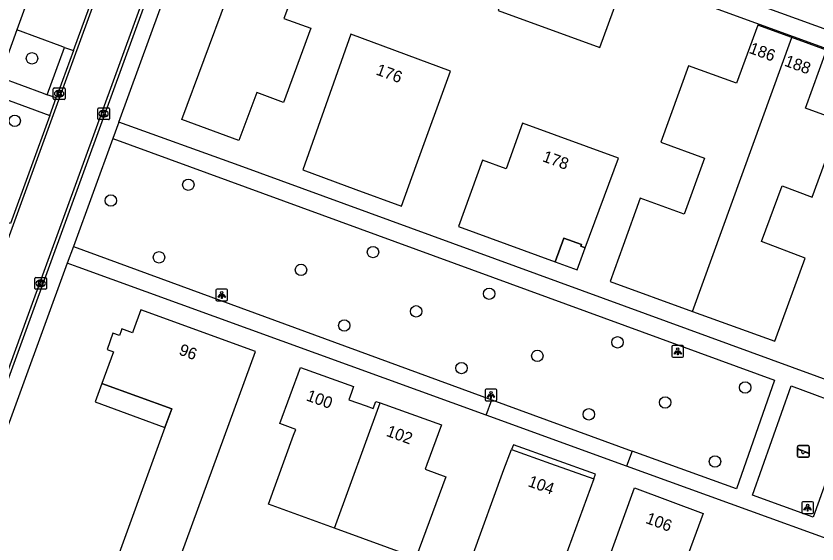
# Model space of a CAD drawing. Extents: x 155275 to 156263, y 382654 to 383635.
# Drawn here: x 155883.5 to 155952.1, y 382911.2 to 382956.4 of the extents above; entities that cross this region are included whole.
import ezdxf

# ---------------------------------------------------------------- set-up
doc = ezdxf.new("R2010")
doc.units = 0
for name, color, linetype in [('IMGEO_Boom', 7, 'Continuous'), ('IMGEO_Kolk', 7, 'Continuous'), ('IMGEO_Lichtpunt', 7, 'Continuous'), ('IMGEO_Pand', 7, 'Continuous'), ('IMGEO_Pand_nummerreeks', 7, 'Continuous'), ('IMGEO_Pand_overbouw', 7, 'Continuous'), ('IMGEO_Parkeervlak_open', 7, 'Continuous'), ('IMGEO_Rijbaan_lokaal_gesloten', 7, 'Continuous'), ('IMGEO_Rijbaan_lokaal_open', 7, 'Continuous'), ('IMGEO_Speelvoorziening', 7, 'Continuous'), ('IMGEO_Voetpad_onverhard', 7, 'Continuous'), ('IMGEO_Voetpad_open', 7, 'Continuous')]:
    doc.layers.add(name, color=color, linetype=linetype)

msp = doc.modelspace()

# ---------------------------------------------------------------- linework, layer by layer
at = {"layer": 'IMGEO_Boom'}
for centre in [(155884.832, 382952.795), (155883.355, 382947.435), (155898.224, 382941.96), (155891.586, 382940.603), (155914.044, 382936.189), (155895.713, 382935.738), (155907.876, 382934.658), (155923.987, 382932.616), (155917.742, 382931.104), (155911.58, 382929.892), (155934.989, 382928.451), (155928.119, 382927.287), (155921.621, 382926.245), (155945.917, 382924.576), (155939.064, 382923.298), (155932.529, 382922.275), (155943.332, 382918.234)]:
    msp.add_circle(centre, 0.489, dxfattribs=at)
at = {"layer": 'IMGEO_Kolk'}
for p, q in [((155886.661, 382949.339), (155886.661, 382950.191)), ((155886.736, 382950.265), (155887.588, 382950.265)), ((155887.149, 382950.045), (155887.174, 382950.045)), ((155887.662, 382950.191), (155887.662, 382949.339)), ((155887.588, 382949.265), (155886.736, 382949.265)), ((155887.172, 382949.485), (155887.147, 382949.485)), ((155890.469, 382947.618), (155890.469, 382948.47)), ((155890.544, 382948.544), (155891.396, 382948.544)), ((155890.957, 382948.324), (155890.982, 382948.324)), ((155891.47, 382948.47), (155891.47, 382947.618)), ((155890.98, 382947.764), (155890.955, 382947.764)), ((155891.396, 382947.544), (155890.544, 382947.544)), ((155885.076, 382933.077), (155885.076, 382933.929)), ((155885.151, 382934.003), (155886.003, 382934.003)), ((155886.077, 382933.929), (155886.077, 382933.077)), ((155885.587, 382933.223), (155885.562, 382933.223)), ((155885.564, 382933.783), (155885.589, 382933.783)), ((155886.003, 382933.003), (155885.151, 382933.003))]:
    msp.add_line(p, q, dxfattribs=at)
for points in [[(155886.661, 382949.339), (155886.661, 382950.191)], [(155886.736, 382950.265), (155887.588, 382950.265)], [(155886.982, 382949.965), (155887.105, 382949.965), (155887.105, 382949.814), (155887.235, 382949.965), (155887.399, 382949.965), (155887.253, 382949.814), (155887.406, 382949.565), (155887.254, 382949.565), (155887.169, 382949.729), (155887.105, 382949.662), (155887.105, 382949.565), (155886.982, 382949.565), (155886.982, 382949.965)], [(155887.662, 382950.191), (155887.662, 382949.339)], [(155887.588, 382949.265), (155886.736, 382949.265)], [(155890.469, 382947.618), (155890.469, 382948.47)], [(155890.544, 382948.544), (155891.396, 382948.544)], [(155891.47, 382948.47), (155891.47, 382947.618)], [(155890.79, 382948.244), (155890.913, 382948.244), (155890.913, 382948.093), (155891.043, 382948.244), (155891.207, 382948.244), (155891.061, 382948.093), (155891.214, 382947.844), (155891.062, 382947.844), (155890.977, 382948.008), (155890.913, 382947.941), (155890.913, 382947.844), (155890.79, 382947.844), (155890.79, 382948.244)], [(155891.396, 382947.544), (155890.544, 382947.544)], [(155885.076, 382933.077), (155885.076, 382933.929)], [(155885.151, 382934.003), (155886.003, 382934.003)], [(155886.077, 382933.929), (155886.077, 382933.077)], [(155885.397, 382933.703), (155885.52, 382933.703), (155885.52, 382933.552), (155885.65, 382933.703), (155885.814, 382933.703), (155885.668, 382933.552), (155885.821, 382933.303), (155885.669, 382933.303), (155885.584, 382933.467), (155885.52, 382933.4), (155885.52, 382933.303), (155885.397, 382933.303), (155885.397, 382933.703)], [(155886.003, 382933.003), (155885.151, 382933.003)]]:
    msp.add_lwpolyline(points, dxfattribs=at)
for centre, start, end in [((155886.738, 382950.189), 91.55205, 178.44795), ((155886.738, 382950.189), 91.55205, 178.44795), ((155887.586, 382950.189), 1.55205, 88.44795), ((155887.586, 382950.189), 1.55205, 88.44795), ((155886.738, 382949.341), 181.55205, 268.44795), ((155886.738, 382949.341), 181.55205, 268.44795), ((155887.586, 382949.341), 271.55205, 358.44795), ((155887.586, 382949.341), 271.55205, 358.44795), ((155890.546, 382948.468), 91.55205, 178.44795), ((155890.546, 382948.468), 91.55205, 178.44795), ((155891.394, 382948.468), 1.55205, 88.44795), ((155891.394, 382948.468), 1.55205, 88.44795), ((155890.546, 382947.62), 181.55205, 268.44795), ((155890.546, 382947.62), 181.55205, 268.44795), ((155891.394, 382947.62), 271.55205, 358.44795), ((155891.394, 382947.62), 271.55205, 358.44795), ((155885.153, 382933.927), 91.55205, 178.44795), ((155885.153, 382933.927), 91.55205, 178.44795), ((155886.001, 382933.927), 1.55205, 88.44795), ((155886.001, 382933.927), 1.55205, 88.44795), ((155885.153, 382933.079), 181.55205, 268.44795), ((155885.153, 382933.079), 181.55205, 268.44795), ((155886.001, 382933.079), 271.55205, 358.44795), ((155886.001, 382933.079), 271.55205, 358.44795)]:
    msp.add_arc(centre, 0.0765, start, end, dxfattribs=at)
for centre, major_axis, ratio, start_param, end_param in [((155887.148, 382949.765), (-0.387, 0.002), 0.722429, 4.712389, 7.853982), ((155887.173, 382949.765), (-0.39, 0.002), 0.717154, 1.570796, 4.712389), ((155890.956, 382948.044), (-0.387, 0.002), 0.722429, 4.712389, 7.853982), ((155890.981, 382948.044), (-0.39, 0.002), 0.717154, 1.570796, 4.712389), ((155885.563, 382933.503), (-0.387, 0.002), 0.722429, 4.712389, 7.853982), ((155885.588, 382933.503), (-0.39, 0.002), 0.717154, 1.570796, 4.712389)]:
    msp.add_ellipse(centre, major_axis=major_axis, ratio=ratio, start_param=start_param, end_param=end_param, dxfattribs=at)
at = {"layer": 'IMGEO_Lichtpunt'}
for p, q in [((155900.587, 382932.922), (155900.587, 382932.115)), ((155900.587, 382932.922), (155900.587, 382932.115)), ((155901.489, 382933.017), (155900.681, 382933.017)), ((155901.489, 382933.017), (155900.681, 382933.017)), ((155901.583, 382932.115), (155901.583, 382932.922)), ((155901.583, 382932.115), (155901.583, 382932.922)), ((155900.681, 382932.021), (155901.489, 382932.021)), ((155900.681, 382932.021), (155901.489, 382932.021)), ((155939.647, 382928.07), (155939.647, 382927.263)), ((155939.647, 382928.07), (155939.647, 382927.263)), ((155940.549, 382928.165), (155939.741, 382928.165)), ((155940.549, 382928.165), (155939.741, 382928.165)), ((155940.643, 382927.263), (155940.643, 382928.07)), ((155940.643, 382927.263), (155940.643, 382928.07)), ((155939.741, 382927.169), (155940.549, 382927.169)), ((155939.741, 382927.169), (155940.549, 382927.169)), ((155923.651, 382924.342), (155923.651, 382923.535)), ((155923.651, 382924.342), (155923.651, 382923.535)), ((155924.553, 382924.437), (155923.745, 382924.437)), ((155924.553, 382924.437), (155923.745, 382924.437)), ((155924.647, 382923.535), (155924.647, 382924.342)), ((155924.647, 382923.535), (155924.647, 382924.342)), ((155923.745, 382923.441), (155924.553, 382923.441)), ((155923.745, 382923.441), (155924.553, 382923.441)), ((155951.67, 382914.776), (155950.862, 382914.776)), ((155951.67, 382914.776), (155950.862, 382914.776)), ((155950.768, 382914.681), (155950.768, 382913.874)), ((155950.768, 382914.681), (155950.768, 382913.874)), ((155951.764, 382913.874), (155951.764, 382914.681)), ((155951.764, 382913.874), (155951.764, 382914.681)), ((155950.862, 382913.78), (155951.67, 382913.78)), ((155950.862, 382913.78), (155951.67, 382913.78))]:
    msp.add_line(p, q, dxfattribs=at)
for points in [[(155900.961, 382932.586), (155901, 382932.558), (155900.812, 382932.296), (155900.774, 382932.323), (155900.961, 382932.586)], [(155901.063, 382932.538), (155901.11, 382932.538), (155901.11, 382932.216), (155901.063, 382932.216), (155901.063, 382932.538)], [(155901.173, 382932.558), (155901.211, 382932.585), (155901.398, 382932.323), (155901.359, 382932.295), (155901.173, 382932.558)], [(155940.021, 382927.734), (155940.06, 382927.706), (155939.872, 382927.444), (155939.834, 382927.471), (155940.021, 382927.734)], [(155940.233, 382927.706), (155940.271, 382927.733), (155940.458, 382927.471), (155940.419, 382927.443), (155940.233, 382927.706)], [(155940.123, 382927.686), (155940.17, 382927.686), (155940.17, 382927.364), (155940.123, 382927.364), (155940.123, 382927.686)], [(155924.025, 382924.006), (155924.064, 382923.978), (155923.876, 382923.716), (155923.838, 382923.743), (155924.025, 382924.006)], [(155924.127, 382923.958), (155924.174, 382923.958), (155924.174, 382923.636), (155924.127, 382923.636), (155924.127, 382923.958)], [(155924.237, 382923.978), (155924.275, 382924.005), (155924.462, 382923.743), (155924.423, 382923.715), (155924.237, 382923.978)], [(155951.142, 382914.345), (155951.181, 382914.317), (155950.993, 382914.055), (155950.955, 382914.082), (155951.142, 382914.345)], [(155951.244, 382914.297), (155951.291, 382914.297), (155951.291, 382913.975), (155951.244, 382913.975), (155951.244, 382914.297)], [(155951.354, 382914.317), (155951.392, 382914.344), (155951.579, 382914.082), (155951.54, 382914.054), (155951.354, 382914.317)]]:
    msp.add_lwpolyline(points, dxfattribs=at)
for centre in [(155901.086, 382932.72), (155940.146, 382927.868), (155924.15, 382924.14), (155951.267, 382914.479)]:
    msp.add_circle(centre, 0.0994, dxfattribs=at)
for centre, start, end in [((155900.681, 382932.922), 90, 180), ((155900.681, 382932.922), 90, 180), ((155901.489, 382932.922), 0, 90), ((155901.489, 382932.922), 0, 90), ((155900.681, 382932.115), 180, 270), ((155900.681, 382932.115), 180, 270), ((155901.489, 382932.115), 270, 0), ((155901.489, 382932.115), 270, 360), ((155939.741, 382928.07), 90, 180), ((155939.741, 382928.07), 90, 180), ((155940.549, 382928.07), 0, 90), ((155940.549, 382928.07), 0, 90), ((155939.741, 382927.263), 180, 270), ((155939.741, 382927.263), 180, 270), ((155940.549, 382927.263), 270, 0), ((155940.549, 382927.263), 270, 360), ((155923.745, 382924.342), 90, 180), ((155923.745, 382924.342), 90, 180), ((155924.553, 382924.342), 0, 90), ((155924.553, 382924.342), 0, 90), ((155923.745, 382923.535), 180, 270), ((155923.745, 382923.535), 180, 270), ((155924.553, 382923.535), 270, 0), ((155924.553, 382923.535), 270, 360), ((155950.862, 382914.681), 90, 180), ((155950.862, 382914.681), 90, 180), ((155951.67, 382914.681), 0, 90), ((155951.67, 382914.681), 0, 90), ((155950.862, 382913.874), 180, 270), ((155950.862, 382913.874), 180, 270), ((155951.67, 382913.874), 270, 0), ((155951.67, 382913.874), 270, 360)]:
    msp.add_arc(centre, 0.0946, start, end, dxfattribs=at)
at = {"layer": 'IMGEO_Pand'}
for points in [[(155908.727, 382955.378), (155906.378, 382949.007), (155904.084, 382949.871), (155902.547, 382945.754), (155897.668, 382947.559), (155903.413, 382963.002), (155908.29, 382961.199), (155906.403, 382956.201), (155908.727, 382955.378)], [(155935.694, 382959.839), (155927.004, 382962.994), (155924.765, 382956.886), (155933.474, 382953.725), (155935.694, 382959.839)], [(155949.924, 382954.572), (155946.993, 382955.633), (155945.175, 382950.658), (155941.078, 382952.152), (155938.691, 382945.606), (155942.448, 382944.233), (155940.695, 382939.433), (155936.938, 382940.806), (155935.46, 382936.761), (155934.355, 382933.657), (155941.404, 382931.098)], [(155916.469, 382940.135), (155917.737, 382943.596), (155920.689, 382951.701), (155912.154, 382954.858), (155908.024, 382943.236), (155912.585, 382941.562), (155916.469, 382940.135)], [(155941.404, 382931.098), (155949.924, 382954.572)], [(155941.404, 382931.098), (155948.452, 382928.54), (155948.578, 382928.877), (155951.055, 382935.678), (155947.309, 382937.08), (155949.099, 382941.866), (155951.656, 382940.886), (155954.05, 382947.443), (155951.075, 382948.529), (155952.877, 382953.502), (155949.924, 382954.572)], [(155935.062, 382944.247), (155926.855, 382947.248), (155925.44, 382943.329), (155923.414, 382944.074), (155921.357, 382938.384), (155929.656, 382935.361), (155930.391, 382937.381), (155931.9, 382936.844), (155931.844, 382936.694), (155932.221, 382936.56), (155935.062, 382944.247)], [(155890.694, 382905.975), (155897.825, 382903.396), (155900.028, 382909.443), (155897.649, 382910.318), (155903.968, 382927.676), (155894.143, 382931.234), (155893.495, 382929.443), (155893.433, 382929.275), (155892.539, 382929.608), (155892.479, 382929.443), (155892.325, 382929.023), (155891.764, 382929.225), (155891.261, 382927.846), (155891.813, 382927.645), (155890.82, 382924.92), (155896.8, 382922.742), (155896.224, 382921.161), (155891.379, 382907.856)], [(155910.732, 382912.528), (155905.1, 382914.582), (155907.241, 382920.482), (155907.428, 382920.988), (155906.069, 382921.484), (155907.824, 382926.294), (155912.382, 382924.658), (155912.201, 382924.156), (155911.97, 382923.511), (155913.465, 382923.001), (155914.068, 382922.791), (155914.285, 382923.391), (155914.647, 382923.261)], [(155914.647, 382923.261), (155919.9, 382921.373), (155918.663, 382917.977), (155918.513, 382917.567), (155920.266, 382916.925), (155917.723, 382909.978), (155910.732, 382912.528)], [(155910.732, 382912.528), (155914.647, 382923.261)], [(155928.756, 382905.303), (155925.671, 382906.434), (155926.415, 382908.456), (155926.48, 382908.635), (155924.544, 382909.342), (155922.541, 382910.074), (155925.258, 382917.543), (155925.913, 382919.269), (155929.253, 382918.067), (155932.945, 382916.739), (155929.498, 382907.325), (155928.756, 382905.303)], [(155935.522, 382900.474), (155936.94, 382904.362), (155932.781, 382905.886), (155936.452, 382915.97), (155942.334, 382913.78), (155940.631, 382909.207), (155943.19, 382908.254), (155939.798, 382898.882), (155935.522, 382900.474)]]:
    msp.add_lwpolyline(points, dxfattribs=at)
at = {"layer": 'IMGEO_Pand_overbouw'}
for points in [[(155932.221, 382936.56), (155931.844, 382936.694), (155931.9, 382936.844), (155930.391, 382937.381), (155929.656, 382935.361), (155931.536, 382934.677)], [(155890.82, 382924.92), (155890.244, 382923.34), (155896.224, 382921.161), (155896.8, 382922.742)], [(155933.092, 382917.139), (155926.067, 382919.673), (155925.913, 382919.269), (155929.253, 382918.067), (155932.945, 382916.739)]]:
    msp.add_lwpolyline(points, close=True, dxfattribs=at)
at = {"layer": 'IMGEO_Parkeervlak_open'}
msp.add_lwpolyline([(155887.612, 382953.737), (155887.236, 382953.869), (155883.547, 382955.236)], dxfattribs=at)
at = {"layer": 'IMGEO_Rijbaan_lokaal_gesloten'}
for points in [[(155873.092, 382910.654), (155874.858, 382915.509), (155882.339, 382936.035), (155887.715, 382950.8), (155895.046, 382970.953), (155896.752, 382975.64)], [(155900.336, 382974.34), (155898.644, 382969.702), (155890.565, 382947.477), (155884.403, 382930.526), (155878.3, 382913.785), (155876.656, 382909.301)], [(155878.328, 382913.033), (155878.568, 382913.691), (155884.674, 382930.434), (155890.84, 382947.375), (155898.917, 382969.591), (155899.297, 382970.637)], [(155888.386, 382953.466), (155890.07, 382958.103)], [(155888.386, 382953.466), (155887.454, 382950.901), (155886.907, 382949.399)], [(155886.356, 382947.885), (155886.907, 382949.399)], [(155886.356, 382947.885), (155882.984, 382938.626)]]:
    msp.add_lwpolyline(points, dxfattribs=at)
at = {"layer": 'IMGEO_Rijbaan_lokaal_open'}
msp.add_lwpolyline([(155904.203, 382972.936), (155904.459, 382972.843), (155986.792, 382942.972)], dxfattribs=at)
at = {"layer": 'IMGEO_Speelvoorziening'}
for p, q in [((155950.411, 382918.694), (155950.411, 382919.494)), ((155950.411, 382919.494), (155950.411, 382918.694)), ((155950.511, 382919.594), (155951.301, 382919.594)), ((155951.301, 382919.594), (155950.511, 382919.594)), ((155951.401, 382919.494), (155951.401, 382918.694)), ((155951.401, 382918.694), (155951.401, 382919.494)), ((155950.794, 382919.122), (155950.455, 382919.259)), ((155950.48, 382919.319), (155951.356, 382918.966)), ((155951.332, 382918.906), (155950.992, 382919.043)), ((155951.301, 382918.594), (155950.511, 382918.594)), ((155950.511, 382918.594), (155951.301, 382918.594))]:
    msp.add_line(p, q, dxfattribs=at)
for centre, radius, start, end in [((155950.511, 382919.494), 0.1, 90, 180), ((155950.511, 382919.494), 0.1, 90, 180), ((155951.301, 382919.494), 0.1, 0, 90), ((155951.301, 382919.494), 0.1, 360, 90), ((155950.468, 382919.289), 0.0327, 68.07798, 248.07798), ((155950.873, 382919.032), 0.12, 130.99278, 5.16318), ((155951.344, 382918.936), 0.0327, 248.07798, 68.07798), ((155950.511, 382918.694), 0.1, 180, 270), ((155950.511, 382918.694), 0.1, 180, 270), ((155951.301, 382918.694), 0.1, 270, 0), ((155951.301, 382918.694), 0.1, 270, 0)]:
    msp.add_arc(centre, radius, start, end, dxfattribs=at)
at = {"layer": 'IMGEO_Voetpad_onverhard'}
for points in [[(155924.217, 382923.514), (155936.24, 382919.133)], [(155935.757, 382917.844), (155923.739, 382922.208)]]:
    msp.add_lwpolyline(points, dxfattribs=at)
at = {"layer": 'IMGEO_Voetpad_open'}
for points in [[(155904.56, 382971.213), (155985.526, 382941.771)], [(155892.278, 382947.324), (155900.239, 382969.222)], [(155885.218, 382959.899), (155883.547, 382955.236)], [(155883.547, 382955.236), (155882.057, 382951.18), (155885.787, 382949.804), (155886.132, 382949.679)], [(155886.132, 382949.679), (155887.612, 382953.737)], [(155887.612, 382953.737), (155888.386, 382953.466)], [(155886.907, 382949.399), (155886.132, 382949.679)], [(155882.984, 382938.626), (155878.197, 382940.349), (155878.58, 382941.412), (155881.532, 382949.659), (155886.356, 382947.885)], [(155892.278, 382947.324), (155891.754, 382945.92)], [(155979.368, 382915.548), (155902.581, 382943.607), (155892.278, 382947.324)], [(155891.754, 382945.92), (155888.398, 382936.656)], [(155891.754, 382945.92), (155948.422, 382925.21), (155945.176, 382915.877), (155936.24, 382919.133)], [(155888.398, 382936.656), (155887.843, 382935.242)], [(155888.398, 382936.656), (155891.273, 382935.606), (155924.217, 382923.514)], [(155887.843, 382935.242), (155879.927, 382913.581)], [(155923.739, 382922.208), (155888.788, 382934.902), (155887.843, 382935.242)], [(155951.752, 382913.47), (155946.548, 382915.341), (155949.845, 382924.712), (155955.095, 382922.763), (155951.752, 382913.47)], [(155923.739, 382922.208), (155924.217, 382923.514)], [(155936.24, 382919.133), (155935.757, 382917.844)], [(155975.085, 382903.519), (155963.808, 382907.656), (155935.757, 382917.844)]]:
    msp.add_lwpolyline(points, dxfattribs=at)

# ---------------------------------------------------------------- texts
at = {"layer": 'IMGEO_Pand_nummerreeks'}
for s, rotation, p in [('186', 339.89491, (155946.18, 382953.273)), ('188', 339.89491, (155949.209, 382952.177)), ('176', 339.70011, (155914.224, 382951.427)), ('178', 339.9121, (155928.484, 382943.99)), ('96', 339.89491, (155897.344, 382927.419)), ('100', 340.05534, (155908.252, 382923.489)), ('102', 340.03242, (155915.107, 382920.444)), ('104', 340.21577, (155927.24, 382916.134)), ('106', 339.37925, (155937.329, 382912.981))]:
    msp.add_text(s, height=1, rotation=rotation, dxfattribs=at).set_placement(p)

doc.saveas('drawing.dxf')
